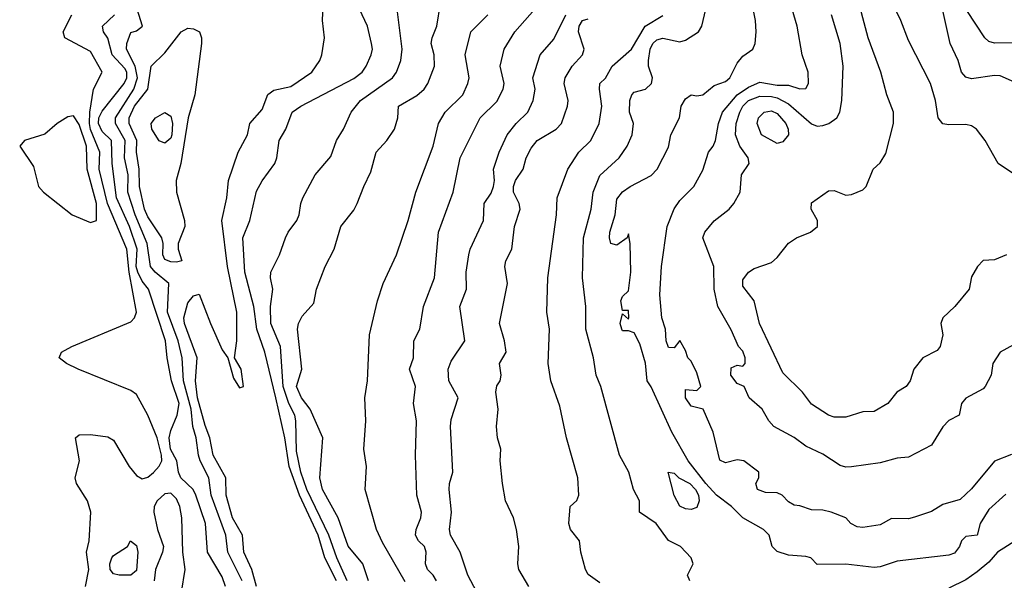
# Model space of a CAD drawing. Header units: metres. Extents: x -46681 to -43747, y -240911 to -237677.
# Tile 298 of 656: x -45059 to -44973, y -239551 to -239502. Entities that reach past the tile are written whole.
import ezdxf

# ---------------------------------------------------------------- set-up
doc = ezdxf.new("R2010")
doc.units = ezdxf.units.M
doc.layers.add('CONTOUR_INDEX', color=1, linetype='Continuous')
doc.layers.add('CONTOUR_INTER', color=3, linetype='Continuous')

msp = doc.modelspace()

# ---------------------------------------------------------------- linework, layer by layer
at = {"layer": 'CONTOUR_INDEX'}
for points, elevation in [([(-44971.595, -239503.982), (-44973.595, -239503.995), (-44974.095, -239503.845), (-44974.423, -239503.52), (-44977.595, -239498.724)], 85), ([(-45031.101, -239551.02), (-45032.127, -239549.02), (-45032.72, -239547.02), (-45034.35, -239543.52), (-45035.247, -239541.02), (-45035.607, -239538.52), (-45036.41, -239535.02), (-45037.376, -239531.02), (-45038.076, -239529.02), (-45038.323, -239527.02), (-45039.104, -239524.02), (-45039.285, -239521.02), (-45038.673, -239519.52), (-45038.095, -239516.936), (-45037.595, -239516.033), (-45036.492, -239514.52), (-45036.312, -239514.02), (-45036.121, -239512.52), (-45035.539, -239511.52), (-45034.965, -239510.02), (-45034.224, -239509.52), (-45029.595, -239507.097), (-45028.871, -239506.52), (-45028.515, -239506.02), (-45028.087, -239505.02), (-45027.972, -239504.52), (-45028.042, -239504.02), (-45028.385, -239502.52), (-45029.095, -239501.024)], 70), ([(-44972.095, -239539.977), (-44973.595, -239540.568), (-44975.595, -239542.985), (-44976.595, -239543.912), (-44978.095, -239544.357), (-44979.095, -239544.953), (-44980.595, -239545.451), (-44981.095, -239545.586), (-44982.595, -239545.575), (-44983.595, -239546.116), (-44985.095, -239546.37), (-44985.595, -239546.284), (-44986.149, -239546.02), (-44986.595, -239545.508), (-44987.858, -239545.02), (-44988.595, -239544.826), (-44989.595, -239544.821), (-44990.595, -239544.451), (-44991.095, -239544.398), (-44991.595, -239544.116), (-44992.143, -239543.52), (-44992.595, -239543.332), (-44993.595, -239543.286), (-44994.313, -239543.02), (-44994.459, -239542.52), (-44994.19, -239542.02), (-44994.187, -239541.52), (-44995.494, -239540.52), (-44996.095, -239540.439), (-44997.095, -239540.69), (-44997.595, -239540.468), (-44998.192, -239538.02), (-44999.041, -239536.02), (-45000.095, -239535.753), (-45000.601, -239535.02), (-45000.595, -239534.299), (-44999.595, -239534.365), (-44999.26, -239534.02), (-44999.595, -239532.842), (-45000.095, -239531.823), (-45000.392, -239531.52), (-45000.595, -239530.883), (-45001.095, -239530.004), (-45001.595, -239530.636), (-45002.095, -239530.602), (-45002.293, -239530.02), (-45002.342, -239529.02), (-45002.655, -239528.02), (-45002.854, -239526.02), (-45002.684, -239523.52), (-45002.196, -239520.02), (-45001.595, -239518.487), (-45001.095, -239517.768), (-44999.874, -239516.52), (-44999.095, -239515.094), (-44998.595, -239513.533), (-44998.176, -239513.02), (-44997.966, -239512.52), (-44997.725, -239511.02), (-44997.359, -239510.02), (-44996.095, -239508.519), (-44995.095, -239507.842), (-44994.095, -239507.417), (-44992.595, -239507.676), (-44991.595, -239507.664), (-44990.595, -239507.998), (-44990.095, -239507.951), (-44989.834, -239507.52), (-44989.873, -239506.52), (-44990.391, -239505.02), (-44990.828, -239502.52), (-44991.284, -239501.02)], 80), ([(-45018.843, -239552.02), (-45019.611, -239550.52), (-45020.287, -239548.52), (-45021.142, -239547.02), (-45021.214, -239546.52), (-45021.047, -239545.02), (-45021.262, -239543.02), (-45021.237, -239542.52), (-45020.927, -239541.52), (-45021.154, -239537.52), (-45021.095, -239536.902), (-45020.468, -239535.02), (-45021.292, -239533.52), (-45021.349, -239532.52), (-45021.095, -239531.815), (-45019.889, -239530.02), (-45020.314, -239527.02), (-45019.738, -239525.52), (-45019.775, -239524.02), (-45019.548, -239522.52), (-45019.428, -239522.02), (-45018.255, -239519.52), (-45018.208, -239518.02), (-45017.595, -239517.13), (-45017.369, -239516.52), (-45017.287, -239516.02), (-45017.386, -239515.02), (-45016.89, -239513.52), (-45016.195, -239512.02), (-45015.396, -239511.02), (-45014.37, -239510.02), (-45013.909, -239509.02), (-45013.727, -239508.02), (-45013.957, -239507.02), (-45013.291, -239505.02), (-45012.095, -239503.656), (-45011.052, -239501.52)], 75), ([(-45054.595, -239510.448), (-45055.515, -239511.02), (-45056.595, -239511.965), (-45058.376, -239512.52), (-45058.795, -239513.02), (-45057.595, -239514.777), (-45057.152, -239516.52), (-45056.72, -239517.02), (-45054.204, -239519.02), (-45052.595, -239519.676), (-45052.095, -239519.503), (-45052.092, -239518.02), (-45052.903, -239515.02), (-45052.943, -239513.02), (-45053.595, -239511.102), (-45054.095, -239510.358), (-45054.595, -239510.448)], 65), ([(-45046.914, -239510.52), (-45046.095, -239510.066), (-45045.595, -239510.388), (-45045.43, -239511.02), (-45045.489, -239512.02), (-45045.595, -239512.31), (-45046.095, -239512.735), (-45046.595, -239512.545), (-45047.241, -239511.52), (-45047.291, -239511.02), (-45046.914, -239510.52)], 70)]:
    msp.add_lwpolyline(points, dxfattribs=dict(at, elevation=elevation))
at = {"layer": 'CONTOUR_INTER'}
for points, elevation in [([(-44972.595, -239543.451), (-44974.095, -239544.794), (-44974.837, -239546.02), (-44975.093, -239547.02), (-44976.095, -239547.144), (-44976.466, -239547.52), (-44976.653, -239548.02), (-44977.095, -239548.587), (-44977.595, -239548.772), (-44982.095, -239549.309), (-44983.595, -239549.794), (-44984.095, -239549.845), (-44986.595, -239549.549), (-44989.095, -239549.592), (-44989.658, -239549.02), (-44990.095, -239548.882), (-44991.595, -239548.774), (-44992.595, -239548.451), (-44993.028, -239548.02), (-44993.274, -239547.02), (-44993.793, -239546.52), (-44995.595, -239545.506), (-44996.593, -239544.52), (-44997.888, -239543.52), (-44998.824, -239542.52), (-45000.375, -239540.52), (-45001.794, -239538.02), (-45003.595, -239534.041), (-45003.948, -239533.52), (-45004.095, -239531.977), (-45004.595, -239530.295), (-45005.095, -239529.339), (-45005.595, -239529.157), (-45006.095, -239529.151), (-45006.175, -239529.02), (-45006.306, -239528.52), (-45006.095, -239527.677), (-45005.595, -239528.124), (-45005.562, -239528.02), (-45005.595, -239527.375), (-45006.095, -239527.383), (-45006.257, -239526.52), (-45006.095, -239526.148), (-45005.595, -239525.662), (-45005.382, -239524.02), (-45005.43, -239521.52), (-45005.595, -239520.663), (-45005.7, -239521.02), (-45006.595, -239521.678), (-45007.117, -239521.52), (-45007.256, -239521.02), (-45007.2, -239520.52), (-45006.741, -239519.02), (-45006.595, -239517.644), (-45006.095, -239517.007), (-45005.446, -239516.52), (-45003.595, -239515.57), (-45003.082, -239515.02), (-45002.095, -239513.1), (-45001.882, -239512.02), (-45001.134, -239510.52), (-45000.977, -239509.52), (-45000.595, -239508.87), (-45000.095, -239508.509), (-44999.595, -239508.603), (-44999.095, -239508.524), (-44998.095, -239507.711), (-44997.095, -239507.34), (-44996.729, -239507.02), (-44996.095, -239505.743), (-44995.595, -239505.146), (-44994.719, -239504.52), (-44994.51, -239504.02), (-44994.418, -239503.02), (-44994.486, -239502.02), (-44994.962, -239499.52)], 79), ([(-44972.556, -239522.52), (-44973.595, -239522.941), (-44974.595, -239523.009), (-44975.072, -239523.52), (-44975.595, -239524.442), (-44975.804, -239525.52), (-44977.067, -239527.02), (-44978.114, -239528.02), (-44978.276, -239528.52), (-44978.095, -239529.52), (-44978.345, -239530.52), (-44978.595, -239530.866), (-44979.858, -239531.52), (-44980.638, -239532.52), (-44980.961, -239533.52), (-44981.305, -239534.02), (-44982.14, -239534.52), (-44982.918, -239535.52), (-44984.095, -239536.213), (-44985.095, -239536.232), (-44986.595, -239536.717), (-44987.595, -239536.717), (-44988.095, -239536.533), (-44989.595, -239535.559), (-44990.371, -239534.52), (-44992.095, -239532.824), (-44994.132, -239528.52), (-44994.605, -239526.52), (-44995.595, -239525.263), (-44995.595, -239524.69), (-44995.095, -239524.038), (-44994.595, -239523.704), (-44993.095, -239523.178), (-44992.595, -239522.744), (-44991.595, -239521.482), (-44990.904, -239521.02), (-44989.674, -239520.52), (-44989.075, -239520.02), (-44989.066, -239519.52), (-44989.604, -239518.52), (-44989.595, -239517.971), (-44988.095, -239516.922), (-44987.595, -239516.872), (-44986.595, -239517.281), (-44986.095, -239517.24), (-44985.095, -239516.821), (-44984.797, -239516.52), (-44984.202, -239515.02), (-44983.595, -239514.465), (-44983.095, -239513.638), (-44982.412, -239511.02), (-44982.414, -239510.02), (-44983.013, -239508.52), (-44983.54, -239506.52), (-44984.622, -239503.52), (-44985.831, -239499.02)], 82), ([(-44971.595, -239515.647), (-44973.256, -239514.52), (-44974.398, -239512.52), (-44975.171, -239511.52), (-44975.595, -239511.236), (-44976.095, -239511.118), (-44977.595, -239511.147), (-44978.095, -239511.048), (-44978.529, -239510.52), (-44978.735, -239509.02), (-44979.174, -239507.52), (-44981.095, -239503.764), (-44981.776, -239502.02), (-44983.234, -239499.02)], 83), ([(-45038.093, -239551.52), (-45038.502, -239550.02), (-45039.196, -239548.52), (-45039.321, -239547.02), (-45040.195, -239545.52), (-45040.751, -239543.52), (-45040.771, -239542.02), (-45041.884, -239540.02), (-45042.17, -239538.52), (-45042.595, -239537.439), (-45043.265, -239535.02), (-45043.443, -239533.52), (-45043.28, -239531.52), (-45044.399, -239528.52), (-45044.44, -239528.02), (-45044.095, -239526.712), (-45043.595, -239526.086), (-45043.095, -239525.956), (-45042.131, -239528.52), (-45041.095, -239530.806), (-45040.605, -239531.52), (-45040.095, -239533.305), (-45039.595, -239534.13), (-45039.238, -239534.02), (-45039.437, -239532.52), (-45040.023, -239531.52), (-45039.829, -239530.02), (-45039.81, -239527.52), (-45040.622, -239523.52), (-45041.118, -239519.52), (-45040.676, -239517.52), (-45040.557, -239516.02), (-45039.705, -239513.52), (-45038.888, -239512.02), (-45038.682, -239511.02), (-45037.595, -239509.806), (-45037.095, -239508.492), (-45036.595, -239508.1), (-45035.095, -239507.785), (-45033.252, -239506.52), (-45032.565, -239505.52), (-45032.373, -239505.02), (-45032.147, -239503.52), (-45032.337, -239502.02), (-45032.229, -239500.02)], 69), ([(-45028.317, -239551.02), (-45028.8, -239549.52), (-45030.095, -239547.989), (-45030.957, -239545.52), (-45032.339, -239543.02), (-45032.575, -239542.02), (-45032.293, -239538.52), (-45033.397, -239536.02), (-45034.17, -239535.02), (-45034.609, -239534.02), (-45034.147, -239532.52), (-45034.509, -239529.02), (-45034.414, -239528.52), (-45034.095, -239527.888), (-45033.095, -239526.741), (-45032.86, -239525.52), (-45032.105, -239523.52), (-45031.294, -239522.02), (-45030.722, -239520.02), (-45029.595, -239518.596), (-45029.286, -239518.02), (-45028.727, -239516.52), (-45028.095, -239515.261), (-45027.65, -239513.52), (-45026.719, -239512.52), (-45026.047, -239511.52), (-45025.754, -239510.52), (-45025.686, -239509.52), (-45024.095, -239508.575), (-45023.452, -239508.02), (-45023.109, -239507.52), (-45022.528, -239506.02), (-45022.558, -239505.02), (-45022.816, -239504.02), (-45022.756, -239503.52), (-45022.326, -239502.52), (-45022.022, -239500.52)], 72), ([(-45039.362, -239551.02), (-45040.599, -239548.52), (-45040.775, -239547.02), (-45042.069, -239543.52), (-45042.266, -239542.02), (-45043.033, -239540.52), (-45043.165, -239540.02), (-45043.376, -239538.52), (-45043.662, -239537.52), (-45043.813, -239536.02), (-45044.474, -239533.52), (-45044.584, -239531.52), (-45044.956, -239530.02), (-45045.866, -239527.52), (-45045.753, -239525.02), (-45046.958, -239524.02), (-45047.352, -239523.52), (-45047.648, -239521.52), (-45048.696, -239519.02), (-45049.336, -239517.02), (-45049.317, -239515.52), (-45049.628, -239514.02), (-45049.574, -239512.52), (-45050.417, -239511.02), (-45050.417, -239510.52), (-45048.812, -239508.02), (-45048.505, -239507.02), (-45048.693, -239506.02), (-45049.451, -239504.52), (-45049.438, -239504.02), (-45049.095, -239503.077), (-45048.595, -239502.908), (-45048.06, -239502.52), (-45048.527, -239501.02)], 68), ([(-45030.167, -239551.02), (-45031.072, -239549.02), (-45031.771, -239547.02), (-45033.69, -239543.02), (-45034.214, -239541.52), (-45034.595, -239539.684), (-45034.653, -239537.02), (-45034.76, -239536.52), (-45035.284, -239535.52), (-45035.752, -239534.02), (-45035.991, -239530.52), (-45036.835, -239528.52), (-45036.887, -239527.02), (-45036.658, -239525.52), (-45036.886, -239524.52), (-45036.85, -239524.02), (-45036.081, -239522.52), (-45035.562, -239521.02), (-45035.33, -239520.52), (-45034.561, -239519.52), (-45034.357, -239519.02), (-45034.234, -239518.02), (-45034.035, -239517.52), (-45032.981, -239515.52), (-45031.595, -239513.907), (-45031.114, -239512.52), (-45030.498, -239511.52), (-45029.836, -239510.02), (-45029.005, -239509.02), (-45026.212, -239507.02), (-45025.854, -239506.52), (-45025.475, -239505.52), (-45025.376, -239504.52), (-45025.798, -239501.02)], 71), ([(-45022.365, -239551.02), (-45022.654, -239550.52), (-45023.162, -239550.02), (-45023.33, -239549.52), (-45023.263, -239548.52), (-45023.412, -239548.02), (-45023.947, -239547.52), (-45024.187, -239547.02), (-45024.144, -239546.52), (-45023.73, -239545.52), (-45023.678, -239545.02), (-45024.094, -239543.52), (-45024.192, -239540.02), (-45024.1, -239537.02), (-45024.37, -239535.52), (-45024.21, -239534.02), (-45024.719, -239532.52), (-45024.364, -239531.52), (-45024.353, -239530.02), (-45023.834, -239529.02), (-45023.497, -239527.02), (-45022.53, -239524.52), (-45022.181, -239520.52), (-45020.899, -239517.02), (-45020.294, -239514.02), (-45018.535, -239510.52), (-45017.095, -239509.09), (-45016.543, -239508.02), (-45016.44, -239507.52), (-45016.799, -239506.02), (-45016.443, -239504.52), (-45015.506, -239503.02), (-45013.782, -239501.02)], 74), ([(-45000.221, -239551.02), (-45000.425, -239550.52), (-44999.939, -239549.52), (-45000.114, -239549.02), (-45001.028, -239548.02), (-45002.095, -239547.482), (-45003.151, -239546.02), (-45004.62, -239545.02), (-45004.62, -239544.02), (-45005.154, -239543.02), (-45005.564, -239541.52), (-45006.372, -239540.02), (-45008.007, -239534.02), (-45008.398, -239533.02), (-45008.634, -239531.52), (-45009.306, -239529.02), (-45009.311, -239527.02), (-45009.597, -239524.52), (-45009.512, -239521.02), (-45008.855, -239518.52), (-45008.68, -239517.02), (-45008.095, -239515.576), (-45006.394, -239514.02), (-45005.705, -239513.02), (-45005.269, -239512.02), (-45005.148, -239511.02), (-45005.484, -239510.02), (-45005.462, -239509.02), (-45005.302, -239508.52), (-45005.095, -239508.289), (-45004.095, -239508.012), (-45003.565, -239507.52), (-45003.471, -239507.02), (-45003.82, -239506.02), (-45003.83, -239505.52), (-45003.692, -239504.52), (-45003.449, -239504.02), (-45003.095, -239503.708), (-45002.595, -239503.554), (-45001.095, -239503.874), (-45000.595, -239503.75), (-44999.468, -239503.02), (-44999.165, -239502.52), (-44998.815, -239501.02)], 78), ([(-44971.595, -239507.515), (-44973.095, -239506.865), (-44973.595, -239506.821), (-44975.595, -239507.111), (-44976.095, -239506.974), (-44976.471, -239506.52), (-44976.769, -239505.52), (-44977.46, -239504.02), (-44978.095, -239501.147)], 84), ([(-45053.047, -239551.52), (-45052.744, -239550.02), (-45052.948, -239548.52), (-45052.718, -239547.52), (-45052.583, -239545.02), (-45052.866, -239544.02), (-45053.827, -239542.52), (-45053.961, -239542.02), (-45053.581, -239540.52), (-45053.924, -239538.52), (-45053.595, -239538.254), (-45052.595, -239538.232), (-45051.095, -239538.44), (-45050.595, -239538.718), (-45049.236, -239541.02), (-45048.595, -239541.809), (-45048.095, -239542.112), (-45047.595, -239541.963), (-45047.095, -239541.542), (-45046.595, -239540.984), (-45046.377, -239540.52), (-45046.394, -239540.02), (-45046.772, -239538.52), (-45047.587, -239536.52), (-45048.595, -239534.735), (-45049.095, -239534.384), (-45053.675, -239532.52), (-45054.707, -239532.02), (-45055.35, -239531.52), (-45055.128, -239531.02), (-45054.241, -239530.52), (-45049.095, -239528.362), (-45048.757, -239528.02), (-45048.598, -239527.52), (-45049.241, -239524.02), (-45049.443, -239522.02), (-45051.123, -239518.02), (-45051.861, -239515.02), (-45051.798, -239513.52), (-45052.595, -239511.552), (-45052.7, -239511.02), (-45052.674, -239510.02), (-45052.357, -239508.02), (-45051.578, -239506.52), (-45052.595, -239504.729), (-45054.857, -239503.52), (-45054.992, -239503.02), (-45054.243, -239501.52)], 66), ([(-45040.804, -239551.52), (-45041.095, -239550.657), (-45042.373, -239548.52), (-45042.555, -239546.02), (-45043.396, -239543.52), (-45043.619, -239543.02), (-45044.706, -239542.02), (-45044.918, -239541.52), (-45045.046, -239540.52), (-45045.605, -239539.52), (-45045.721, -239538.52), (-45045.595, -239537.87), (-45045.017, -239536.52), (-45044.869, -239535.52), (-45045.527, -239533.52), (-45045.915, -239531.52), (-45046.054, -239530.02), (-45047.546, -239525.52), (-45048.095, -239524.809), (-45048.473, -239524.02), (-45048.604, -239523.52), (-45048.521, -239522.02), (-45049.211, -239520.02), (-45050.33, -239517.52), (-45050.71, -239514.52), (-45050.778, -239512.52), (-45051.595, -239511.718), (-45051.916, -239511.02), (-45051.875, -239510.52), (-45051.595, -239509.943), (-45049.662, -239507.52), (-45049.427, -239507.02), (-45049.428, -239506.52), (-45049.595, -239506.213), (-45050.708, -239505.02), (-45051.095, -239503.55), (-45051.481, -239503.02), (-45051.558, -239502.52), (-45050.522, -239501.52)], 67), ([(-45025.095, -239551.113), (-45027.095, -239547.66), (-45027.612, -239546.52), (-45028.597, -239543.02), (-45028.475, -239541.02), (-45028.727, -239539.52), (-45028.541, -239537.02), (-45028.628, -239535.02), (-45028.404, -239533.52), (-45028.212, -239529.52), (-45027.531, -239526.52), (-45027.034, -239525.02), (-45025.846, -239522.52), (-45024.833, -239519.52), (-45024.173, -239517.02), (-45022.645, -239513.02), (-45022.179, -239511.02), (-45021.612, -239510.02), (-45020.072, -239508.52), (-45019.618, -239507.52), (-45019.498, -239507.02), (-45019.869, -239505.02), (-45019.373, -239503.02), (-45017.866, -239501.52)], 73), ([(-45014.3, -239551.52), (-45015.161, -239550.02), (-45015.264, -239549.52), (-45015.161, -239548.02), (-45015.359, -239546.52), (-45015.644, -239545.52), (-45016.337, -239544.02), (-45016.595, -239542.52), (-45016.802, -239540.52), (-45016.738, -239539.52), (-45017.029, -239538.52), (-45017.111, -239537.52), (-45016.984, -239536.02), (-45017.191, -239534.52), (-45017.095, -239533.954), (-45016.799, -239533.52), (-45016.703, -239533.02), (-45016.87, -239532.02), (-45016.277, -239531.02), (-45016.418, -239530.02), (-45016.87, -239528.52), (-45016.158, -239525.02), (-45016.382, -239523.52), (-45016.318, -239523.02), (-45015.782, -239522.02), (-45015.544, -239520.02), (-45015.065, -239518.52), (-45015.148, -239518.02), (-45015.634, -239517.02), (-45015.622, -239516.52), (-45015.447, -239516.02), (-45014.783, -239515.02), (-45014.534, -239514.02), (-45014.095, -239513.183), (-45013.567, -239512.52), (-45011.897, -239511.52), (-45011.452, -239511.02), (-45010.914, -239509.52), (-45010.865, -239509.02), (-45011.197, -239507.52), (-45011.116, -239507.02), (-45010.496, -239506.02), (-45009.595, -239505.027), (-45009.458, -239504.52), (-45009.952, -239503.02), (-45009.88, -239502.52), (-45009.6, -239502.02), (-45009.095, -239501.856)], 76), ([(-45008.095, -239551.207), (-45009.095, -239550.475), (-45009.338, -239550.02), (-45009.759, -239548.52), (-45009.86, -239547.52), (-45010.649, -239546.52), (-45010.795, -239546.02), (-45010.673, -239544.52), (-45010.095, -239543.997), (-45009.937, -239543.52), (-45009.998, -239542.02), (-45010.992, -239538.52), (-45011.595, -239535.751), (-45012.373, -239533.52), (-45012.596, -239532.02), (-45012.476, -239529.02), (-45012.732, -239527.52), (-45012.637, -239524.52), (-45011.864, -239519.02), (-45011.823, -239517.52), (-45010.881, -239515.02), (-45009.932, -239513.52), (-45008.878, -239512.52), (-45008.158, -239511.02), (-45007.902, -239509.52), (-45008.119, -239508.02), (-45008.076, -239507.52), (-45007.595, -239507.055), (-45007.001, -239506.02), (-45005.325, -239504.52), (-45004.135, -239502.52), (-45002.595, -239501.57)], 77), ([(-44971.095, -239529.905), (-44973.087, -239531.02), (-44973.734, -239532.02), (-44973.896, -239533.02), (-44974.402, -239534.02), (-44974.595, -239534.237), (-44976.095, -239535.031), (-44976.481, -239535.52), (-44976.669, -239536.52), (-44977.595, -239536.999), (-44978.095, -239537.561), (-44979.095, -239539.157), (-44981.095, -239540.196), (-44982.095, -239540.287), (-44983.595, -239540.713), (-44986.095, -239541.06), (-44986.595, -239541.091), (-44987.095, -239540.941), (-44988.595, -239539.957), (-44990.095, -239539.247), (-44991.095, -239538.474), (-44992.865, -239537.52), (-44993.326, -239537.02), (-44993.895, -239536.02), (-44995.047, -239535.02), (-44995.479, -239534.02), (-44996.095, -239533.749), (-44996.627, -239533.02), (-44996.595, -239532.379), (-44996.095, -239532.151), (-44995.595, -239532.238), (-44995.383, -239532.02), (-44995.387, -239531.52), (-44995.595, -239530.933), (-44995.959, -239530.52), (-44996.595, -239529.067), (-44997.761, -239527.02), (-44998.095, -239525.52), (-44998.131, -239523.52), (-44999.078, -239521.02), (-44998.904, -239520.52), (-44998.095, -239519.522), (-44996.792, -239518.52), (-44996.37, -239518.02), (-44995.825, -239517.02), (-44995.719, -239515.52), (-44995.031, -239514.52), (-44995.132, -239514.02), (-44995.864, -239513.02), (-44996.225, -239512.02), (-44996.172, -239511.02), (-44995.849, -239510.02), (-44995.595, -239509.52), (-44995.095, -239509.007), (-44994.095, -239508.644), (-44993.095, -239508.655), (-44992.595, -239508.781), (-44991.595, -239509.307), (-44989.595, -239511.054), (-44989.095, -239511.259), (-44988.595, -239511.203), (-44988.079, -239511.02), (-44987.381, -239510.52), (-44987.121, -239510.02), (-44986.941, -239509.02), (-44986.828, -239506.02), (-44987.085, -239504.02), (-44987.834, -239501.52)], 81), ([(-45044.688, -239503.02), (-45044.095, -239502.684), (-45043.595, -239502.733), (-45043.089, -239503.02), (-45042.894, -239503.52), (-45042.893, -239504.02), (-45043.485, -239508.52), (-45044.064, -239510.52), (-45044.718, -239514.52), (-45045.112, -239516.02), (-45045.079, -239517.02), (-45044.383, -239519.52), (-45044.368, -239520.02), (-45044.958, -239521.52), (-45044.945, -239522.02), (-45044.63, -239523.02), (-45045.095, -239523.145), (-45045.595, -239523.128), (-45046.095, -239522.923), (-45046.293, -239522.52), (-45046.244, -239521.52), (-45046.375, -239521.02), (-45047.595, -239519.197), (-45047.875, -239518.52), (-45048.319, -239516.52), (-45048.344, -239515.02), (-45048.595, -239513.52), (-45048.565, -239512.52), (-45049.229, -239511.02), (-45049.233, -239510.52), (-45048.766, -239509.52), (-45047.596, -239508.02), (-45047.292, -239506.02), (-45046.095, -239504.85), (-45044.688, -239503.02)], 69), ([(-44993.726, -239510.02), (-44993.095, -239509.919), (-44992.595, -239510.146), (-44991.832, -239511.02), (-44991.626, -239511.52), (-44991.587, -239512.02), (-44992.095, -239512.626), (-44992.595, -239512.762), (-44993.95, -239512.02), (-44994.327, -239511.02), (-44994.228, -239510.52), (-44993.726, -239510.02)], 82), ([(-45002.112, -239541.52), (-45001.595, -239541.607), (-45001.193, -239542.02), (-45000.214, -239542.52), (-44999.732, -239543.02), (-44999.47, -239543.52), (-44999.396, -239544.02), (-44999.595, -239544.618), (-45000.095, -239544.787), (-45000.595, -239544.737), (-45001.095, -239544.477), (-45001.595, -239543.553), (-45002.112, -239541.52)], 79), ([(-45046.095, -239543.415), (-45046.789, -239544.02), (-45047.05, -239544.52), (-45047.056, -239545.02), (-45046.736, -239546.52), (-45046.216, -239548.02), (-45046.304, -239548.52), (-45046.916, -239550.02), (-45047.044, -239551.02)], 66), ([(-45044.657, -239552.02), (-45044.328, -239550.02), (-45044.544, -239548.52), (-45044.621, -239545.52), (-45044.797, -239544.52), (-45045.095, -239543.857), (-45045.409, -239543.52), (-45045.595, -239543.365), (-45046.095, -239543.415)], 66), ([(-45049.117, -239547.52), (-45048.595, -239547.926), (-45048.466, -239548.52), (-45048.595, -239550.116), (-45049.095, -239550.524), (-45050.095, -239550.539), (-45050.595, -239550.394), (-45050.885, -239550.02), (-45050.92, -239549.52), (-45050.745, -239549.02), (-45050.595, -239548.808), (-45049.38, -239548.02), (-45049.117, -239547.52)], 67), ([(-44971.595, -239547.411), (-44973.317, -239548.52), (-44974.095, -239549.402), (-44975.095, -239550.238), (-44976.095, -239550.928), (-44977.595, -239551.671)], 78)]:
    msp.add_lwpolyline(points, dxfattribs=dict(at, elevation=elevation))

doc.saveas('drawing.dxf')
